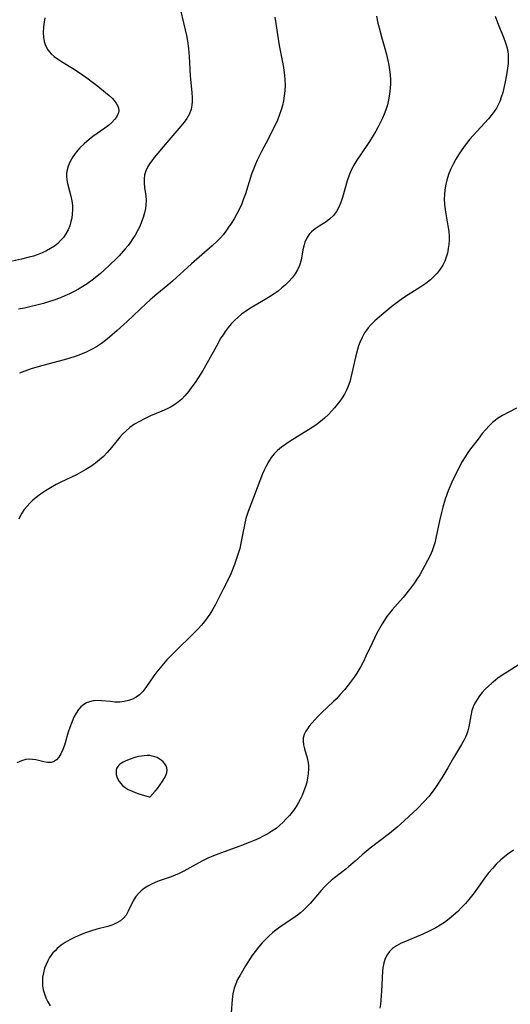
# Model space of a CAD drawing. Header units: inches. Extents: x 1073367 to 1082519, y 1569854 to 1574957.
# Tile 450 of 565: x 1078547 to 1078704, y 1574098 to 1574413. Entities that reach past the tile are written whole.
import ezdxf

# ---------------------------------------------------------------- set-up
doc = ezdxf.new("R2010")
doc.units = ezdxf.units.IN
doc.header["$MEASUREMENT"] = 0
doc.layers.add('CGG_CurvaNivelLidar_v1', color=7, linetype='Continuous', lineweight=30, true_color=0x008008)

msp = doc.modelspace()

# ---------------------------------------------------------------- linework, layer by layer
at = {"layer": 'CGG_CurvaNivelLidar_v1'}
for points in [[(1078597.7461, 1574417.8922, 72.5), (1078599.7624, 1574409.329, 72.5), (1078600.1395, 1574407.5281, 72.5), (1078600.4748, 1574405.7227, 72.5), (1078600.8171, 1574403.3843, 72.5), (1078601.0426, 1574400.7841, 72.5), (1078601.3751, 1574394.6162, 72.5), (1078601.4577, 1574393.5784, 72.5), (1078601.9242, 1574389.2102, 72.5), (1078602.0234, 1574387.7469, 72.5), (1078602.0279, 1574386.473, 72.5), (1078601.9241, 1574385.2287, 72.5), (1078601.6804, 1574384.0223, 72.5), (1078601.1117, 1574382.5044, 72.5), (1078600.3024, 1574381.06, 72.5), (1078599.3987, 1574379.7956, 72.5), (1078598.39, 1574378.5594, 72.5), (1078593.8606, 1574373.3535, 72.5), (1078589.8811, 1574368.5336, 72.5), (1078589.0968, 1574367.5113, 72.5), (1078588.3789, 1574366.4897, 72.5), (1078587.7478, 1574365.4602, 72.5), (1078587.1624, 1574364.2533, 72.5), (1078586.7788, 1574363.0144, 72.5), (1078586.6307, 1574361.7065, 72.5), (1078586.6672, 1574360.3565, 72.5), (1078586.8051, 1574359.019, 72.5), (1078587.1581, 1574356.275, 72.5), (1078587.2675, 1574354.883, 72.5), (1078587.2566, 1574353.4782, 72.5), (1078587.1194, 1574352.3041, 72.5), (1078586.8128, 1574350.8627, 72.5), (1078586.3825, 1574349.4203, 72.5), (1078585.851, 1574347.9814, 72.5), (1078585.2346, 1574346.551, 72.5), (1078584.5437, 1574345.1374, 72.5), (1078583.7744, 1574343.7491, 72.5), (1078583.076, 1574342.6301, 72.5), (1078582.3246, 1574341.5369, 72.5), (1078581.5246, 1574340.4702, 72.5), (1078580.6018, 1574339.3379, 72.5), (1078578.6377, 1574337.1492, 72.5), (1078577.7306, 1574336.2037, 72.5), (1078575.8492, 1574334.3313, 72.5), (1078573.8012, 1574332.4155, 72.5), (1078572.7048, 1574331.4499, 72.5), (1078571.5833, 1574330.5158, 72.5), (1078570.0478, 1574329.3334, 72.5), (1078568.4647, 1574328.2182, 72.5), (1078567.0852, 1574327.325, 72.5), (1078565.6739, 1574326.4848, 72.5), (1078564.2684, 1574325.7212, 72.5), (1078562.8361, 1574325.0085, 72.5), (1078561.3803, 1574324.3444, 72.5), (1078559.9026, 1574323.7295, 72.5), (1078557.8326, 1574322.9666, 72.5), (1078556.162, 1574322.4203, 72.5), (1078554.4759, 1574321.9177, 72.5), (1078552.7776, 1574321.4532, 72.5), (1078549.7756, 1574320.7257, 72.5), (1078548.4764, 1574320.4512, 72.5), (1078546.5401, 1574320.0938, 72.5)], [(1078554.9646, 1574413.2072, 72), (1078554.6832, 1574411.7438, 72), (1078554.4937, 1574410.29, 72), (1078554.4022, 1574408.3869, 72), (1078554.4778, 1574406.9859, 72), (1078554.7076, 1574405.6421, 72), (1078555.1281, 1574404.3757, 72), (1078555.9249, 1574402.9781, 72), (1078556.9944, 1574401.717, 72), (1078557.9497, 1574400.8507, 72), (1078559.0045, 1574400.0478, 72), (1078560.2795, 1574399.2035, 72), (1078564.2822, 1574396.7675, 72), (1078566.977, 1574395.0043, 72), (1078568.3563, 1574394.0399, 72), (1078570.6387, 1574392.3332, 72), (1078571.9192, 1574391.3361, 72), (1078574.3594, 1574389.3489, 72), (1078575.4926, 1574388.3634, 72), (1078576.5192, 1574387.3785, 72), (1078577.3922, 1574386.3801, 72), (1078577.8736, 1574385.6804, 72), (1078578.2368, 1574384.9677, 72), (1078578.4564, 1574384.265, 72), (1078578.528, 1574383.5571, 72), (1078578.4397, 1574382.8522, 72), (1078578.2044, 1574382.1558, 72), (1078577.7846, 1574381.3896, 72), (1078577.2235, 1574380.6472, 72), (1078576.3193, 1574379.7215, 72), (1078575.2648, 1574378.8266, 72), (1078574.1057, 1574377.946, 72), (1078570.3157, 1574375.2287, 72), (1078569.1231, 1574374.3186, 72), (1078567.4739, 1574372.9142, 72), (1078566.1636, 1574371.6072, 72), (1078564.9762, 1574370.2241, 72), (1078563.9308, 1574368.7782, 72), (1078563.0577, 1574367.2825, 72), (1078562.3881, 1574365.7448, 72), (1078562.0517, 1574364.588, 72), (1078561.878, 1574363.4149, 72), (1078561.8717, 1574362.4307, 72), (1078561.9709, 1574361.437, 72), (1078562.2003, 1574360.2006, 72), (1078563.2285, 1574356.1982, 72), (1078563.5498, 1574354.6926, 72), (1078563.7527, 1574353.1712, 72), (1078563.7953, 1574351.8468, 72), (1078563.7188, 1574350.5216, 72), (1078563.5338, 1574349.2052, 72), (1078563.2877, 1574348.0701, 72), (1078562.8782, 1574346.7063, 72), (1078562.3462, 1574345.392, 72), (1078561.6807, 1574344.1464, 72), (1078560.8995, 1574343.0227, 72), (1078559.9981, 1574341.982, 72), (1078559.0451, 1574341.072, 72), (1078558.0047, 1574340.2453, 72), (1078556.7898, 1574339.4523, 72), (1078555.4973, 1574338.7503, 72), (1078554.1439, 1574338.1255, 72), (1078552.5423, 1574337.4936, 72), (1078551.2735, 1574337.0559, 72), (1078549.9826, 1574336.6582, 72), (1078547.5132, 1574336.0163, 72), (1078544.6621, 1574335.4174, 72)], [(1078698.7614, 1574413.7268, 74), (1078699.5475, 1574411.6436, 74), (1078701.5262, 1574406.6791, 74), (1078701.9852, 1574405.4589, 74), (1078702.3853, 1574404.2402, 74), (1078702.6892, 1574403.0094, 74), (1078702.8851, 1574401.5576, 74), (1078702.9375, 1574400.0784, 74), (1078702.8795, 1574398.5784, 74), (1078702.6516, 1574396.4007, 74), (1078702.4241, 1574394.9322, 74), (1078701.8661, 1574392.144, 74), (1078701.1714, 1574389.3423, 74), (1078700.7349, 1574387.8784, 74), (1078700.2206, 1574386.4526, 74), (1078699.7438, 1574385.37, 74), (1078699.1903, 1574384.3269, 74), (1078698.4665, 1574383.2012, 74), (1078697.8357, 1574382.3464, 74), (1078696.6136, 1574380.8774, 74), (1078691.7285, 1574375.6053, 74), (1078690.6504, 1574374.3587, 74), (1078689.6175, 1574373.0766, 74), (1078688.8494, 1574372.0433, 74), (1078687.9393, 1574370.7254, 74), (1078687.0771, 1574369.3793, 74), (1078686.2622, 1574368.0099, 74), (1078685.4973, 1574366.6206, 74), (1078684.6479, 1574364.9055, 74), (1078683.9235, 1574363.1504, 74), (1078683.3602, 1574361.3416, 74), (1078682.9462, 1574359.4939, 74), (1078682.7308, 1574358.1401, 74), (1078682.5886, 1574356.7781, 74), (1078682.5233, 1574355.1854, 74), (1078682.5766, 1574353.593, 74), (1078682.7739, 1574351.8568, 74), (1078683.6951, 1574346.6875, 74), (1078683.9271, 1574345.0232, 74), (1078684.0542, 1574343.3609, 74), (1078684.0542, 1574342.0466, 74), (1078683.9661, 1574340.7405, 74), (1078683.7953, 1574339.4478, 74), (1078683.5099, 1574338.032, 74), (1078683.1371, 1574336.6972, 74), (1078682.661, 1574335.4046, 74), (1078682.0684, 1574334.1671, 74), (1078681.2463, 1574332.8493, 74), (1078680.2809, 1574331.6146, 74), (1078679.2374, 1574330.5021, 74), (1078678.0991, 1574329.4599, 74), (1078676.6089, 1574328.281, 74), (1078675.0321, 1574327.1808, 74), (1078669.8088, 1574323.9026, 74), (1078668.7097, 1574323.1648, 74), (1078667.0444, 1574321.9494, 74), (1078665.7515, 1574320.9365, 74), (1078663.2317, 1574318.8516, 74), (1078661.7875, 1574317.6154, 74), (1078660.3909, 1574316.3574, 74), (1078659.0749, 1574315.0539, 74), (1078658.2294, 1574314.1073, 74), (1078657.631, 1574313.3518, 74), (1078657.0846, 1574312.5634, 74), (1078656.247, 1574311.0562, 74), (1078655.5632, 1574309.4532, 74), (1078655.1751, 1574308.3479, 74), (1078654.8249, 1574307.219, 74), (1078654.1492, 1574304.7068, 74), (1078652.7042, 1574298.2936, 74), (1078652.3152, 1574296.883, 74), (1078651.8564, 1574295.5086, 74), (1078651.3003, 1574294.1834, 74), (1078650.6405, 1574292.9414, 74), (1078649.8848, 1574291.7463, 74), (1078649.1426, 1574290.7011, 74), (1078648.3548, 1574289.6778, 74), (1078647.4557, 1574288.585, 74), (1078646.516, 1574287.5178, 74), (1078645.5343, 1574286.4824, 74), (1078644.3028, 1574285.2975, 74), (1078643.0029, 1574284.1809, 74), (1078641.5451, 1574283.0783, 74), (1078639.1778, 1574281.4955, 74), (1078633.2728, 1574277.9003, 74), (1078631.8706, 1574276.967, 74), (1078630.5291, 1574275.981, 74), (1078629.2719, 1574274.922, 74), (1078628.2426, 1574273.8948, 74), (1078627.2357, 1574272.6588, 74), (1078626.3659, 1574271.3224, 74), (1078625.6028, 1574269.9047, 74), (1078625.0353, 1574268.6952, 74), (1078624.5058, 1574267.4552, 74), (1078619.8775, 1574255.3914, 74), (1078619.1869, 1574253.2463, 74), (1078618.6718, 1574251.1405, 74), (1078617.6742, 1574245.8494, 74), (1078617.1872, 1574243.669, 74), (1078616.5305, 1574241.3992, 74), (1078615.529, 1574238.5532, 74), (1078614.3214, 1574235.5028, 74), (1078613.6019, 1574233.8896, 74), (1078611.8016, 1574230.4159, 74), (1078609.4502, 1574225.7524, 74), (1078608.621, 1574224.2205, 74), (1078607.6866, 1574222.6765, 74), (1078606.8349, 1574221.4495, 74), (1078605.9165, 1574220.2618, 74), (1078604.9431, 1574219.1078, 74), (1078603.924, 1574217.9834, 74), (1078602.7649, 1574216.7813, 74), (1078596.2532, 1574210.4159, 74), (1078593.9507, 1574208.0169, 74), (1078592.8457, 1574206.7806, 74), (1078591.7828, 1574205.5238, 74), (1078590.7673, 1574204.2493, 74), (1078589.807, 1574202.9596, 74), (1078587.1904, 1574199.1663, 74), (1078586.2263, 1574197.9629, 74), (1078585.1625, 1574196.9061, 74), (1078584.0937, 1574196.1246, 74), (1078582.927, 1574195.5002, 74), (1078581.6834, 1574195.032, 74), (1078580.2863, 1574194.7057, 74), (1078578.8491, 1574194.5502, 74), (1078577.9834, 1574194.5359, 74), (1078577.3133, 1574194.5626, 74), (1078575.8948, 1574194.6891, 74), (1078573.0761, 1574194.9952, 74), (1078571.6957, 1574195.0435, 74), (1078570.4139, 1574194.9455, 74), (1078569.1884, 1574194.6697, 74), (1078568.2367, 1574194.2865, 74), (1078567.3548, 1574193.7619, 74), (1078566.486, 1574193.0355, 74), (1078565.7142, 1574192.1685, 74), (1078564.9251, 1574191.0005, 74), (1078564.2391, 1574189.7094, 74), (1078563.6306, 1574188.3308, 74), (1078562.8967, 1574186.3722, 74), (1078562.426, 1574184.9464, 74), (1078561.1869, 1574180.8175, 74), (1078560.675, 1574179.3696, 74), (1078560.094, 1574178.0525, 74), (1078559.4241, 1574176.9171, 74), (1078558.6746, 1574176.0639, 74), (1078558.0445, 1574175.6241, 74), (1078557.5901, 1574175.4213, 74), (1078556.9632, 1574175.2648, 74), (1078555.772, 1574175.2488, 74), (1078554.5904, 1574175.4502, 74), (1078552.0811, 1574176.0429, 74), (1078551.0422, 1574176.2023, 74), (1078549.9873, 1574176.2593, 74), (1078548.9293, 1574176.1795, 74), (1078547.4454, 1574175.7979, 74), (1078545.9538, 1574175.1788, 74)], [(1078660.9221, 1574413.6969, 73.5), (1078661.3427, 1574411.4513, 73.5), (1078661.6802, 1574410.0043, 73.5), (1078662.4565, 1574407.1268, 73.5), (1078663.5452, 1574403.4002, 73.5), (1078664.0555, 1574401.4982, 73.5), (1078664.5087, 1574399.5878, 73.5), (1078664.8165, 1574398.071, 73.5), (1078665.0693, 1574396.5513, 73.5), (1078665.258, 1574394.9945, 73.5), (1078665.3575, 1574393.437, 73.5), (1078665.3571, 1574392.0507, 73.5), (1078665.2791, 1574390.6666, 73.5), (1078665.0664, 1574388.8187, 73.5), (1078664.7369, 1574386.9861, 73.5), (1078664.3383, 1574385.3543, 73.5), (1078663.8372, 1574383.7487, 73.5), (1078663.3312, 1574382.4202, 73.5), (1078662.7605, 1574381.1118, 73.5), (1078662.1385, 1574379.8201, 73.5), (1078661.4006, 1574378.4024, 73.5), (1078660.6217, 1574377.001, 73.5), (1078659.8076, 1574375.6163, 73.5), (1078658.587, 1574373.6656, 73.5), (1078655.5151, 1574369.0882, 73.5), (1078654.6007, 1574367.6697, 73.5), (1078653.674, 1574366.119, 73.5), (1078652.8338, 1574364.5393, 73.5), (1078652.1091, 1574362.9219, 73.5), (1078651.4554, 1574361.0562, 73.5), (1078649.9961, 1574355.7573, 73.5), (1078649.7084, 1574354.8568, 73.5), (1078649.3884, 1574353.9777, 73.5), (1078648.8297, 1574352.7067, 73.5), (1078648.0463, 1574351.3178, 73.5), (1078647.1158, 1574350.0626, 73.5), (1078645.998, 1574348.9325, 73.5), (1078644.7613, 1574347.967, 73.5), (1078642.5209, 1574346.5747, 73.5), (1078641.2392, 1574345.726, 73.5), (1078640.0723, 1574344.7568, 73.5), (1078639.5147, 1574344.1615, 73.5), (1078639.0186, 1574343.5148, 73.5), (1078638.3783, 1574342.4098, 73.5), (1078638.0196, 1574341.552, 73.5), (1078637.7371, 1574340.6549, 73.5), (1078637.3896, 1574339.0652, 73.5), (1078636.8092, 1574335.7976, 73.5), (1078636.307, 1574334.0709, 73.5), (1078635.6825, 1574332.711, 73.5), (1078634.8838, 1574331.4052, 73.5), (1078633.9431, 1574330.1515, 73.5), (1078632.884, 1574328.9508, 73.5), (1078631.8069, 1574327.8827, 73.5), (1078630.6566, 1574326.8619, 73.5), (1078629.444, 1574325.8886, 73.5), (1078628.1765, 1574324.9658, 73.5), (1078626.7314, 1574324.0165, 73.5), (1078625.3565, 1574323.1873, 73.5), (1078621.1755, 1574320.7585, 73.5), (1078620.0787, 1574320.0669, 73.5), (1078619.0088, 1574319.3399, 73.5), (1078617.8107, 1574318.4438, 73.5), (1078616.6621, 1574317.4906, 73.5), (1078615.5675, 1574316.4802, 73.5), (1078614.4883, 1574315.363, 73.5), (1078613.477, 1574314.1848, 73.5), (1078612.5384, 1574312.9465, 73.5), (1078611.8536, 1574311.931, 73.5), (1078611.2066, 1574310.8856, 73.5), (1078609.7247, 1574308.2534, 73.5), (1078607.2378, 1574303.6449, 73.5), (1078605.3917, 1574300.4978, 73.5), (1078603.9038, 1574298.1309, 73.5), (1078602.9388, 1574296.6627, 73.5), (1078601.9467, 1574295.2304, 73.5), (1078600.9128, 1574293.8506, 73.5), (1078599.6649, 1574292.3777, 73.5), (1078598.6698, 1574291.3772, 73.5), (1078597.6012, 1574290.4656, 73.5), (1078596.4574, 1574289.6533, 73.5), (1078595.2491, 1574288.9266, 73.5), (1078593.9905, 1574288.2704, 73.5), (1078592.3069, 1574287.4986, 73.5), (1078588.7127, 1574285.9562, 73.5), (1078586.8301, 1574285.0887, 73.5), (1078585.1599, 1574284.2406, 73.5), (1078583.5556, 1574283.3087, 73.5), (1078582.0478, 1574282.2568, 73.5), (1078580.7738, 1574281.1599, 73.5), (1078579.8026, 1574280.1772, 73.5), (1078578.8796, 1574279.1402, 73.5), (1078576.2085, 1574275.8555, 73.5), (1078574.849, 1574274.2556, 73.5), (1078573.6882, 1574273.0664, 73.5), (1078572.4467, 1574271.9462, 73.5), (1078571.1349, 1574270.8924, 73.5), (1078569.6406, 1574269.8237, 73.5), (1078568.0826, 1574268.8295, 73.5), (1078566.5657, 1574267.9595, 73.5), (1078565.0096, 1574267.1457, 73.5), (1078560.0075, 1574264.7702, 73.5), (1078558.5766, 1574264.0536, 73.5), (1078556.7176, 1574263.0295, 73.5), (1078555.1257, 1574262.0392, 73.5), (1078553.5941, 1574260.9805, 73.5), (1078552.1285, 1574259.8621, 73.5), (1078551.1151, 1574259.0149, 73.5), (1078550.1552, 1574258.1294, 73.5), (1078549.2641, 1574257.1953, 73.5), (1078548.3813, 1574256.0993, 73.5), (1078547.6152, 1574254.9315, 73.5), (1078547.1073, 1574253.97, 73.5), (1078546.6847, 1574252.967, 73.5)], [(1078628.4102, 1574413.4162, 73), (1078628.7481, 1574411.3683, 73), (1078629.8129, 1574404.3025, 73), (1078631.0275, 1574397.8967, 73), (1078631.2828, 1574396.405, 73), (1078631.493, 1574394.9035, 73), (1078631.6327, 1574393.4015, 73), (1078631.6799, 1574391.6314, 73), (1078631.6034, 1574389.8646, 73), (1078631.4291, 1574388.2431, 73), (1078631.1632, 1574386.6337, 73), (1078630.8463, 1574385.1953, 73), (1078630.4485, 1574383.7761, 73), (1078629.8037, 1574381.9661, 73), (1078629.2074, 1574380.5339, 73), (1078628.564, 1574379.1122, 73), (1078627.3471, 1574376.5961, 73), (1078626.2383, 1574374.4364, 73), (1078624.1531, 1574370.5038, 73), (1078622.7904, 1574367.7276, 73), (1078622.2294, 1574366.4655, 73), (1078621.5638, 1574364.8474, 73), (1078620.9598, 1574363.2098, 73), (1078618.9846, 1574356.9057, 73), (1078618.4431, 1574355.3191, 73), (1078617.8407, 1574353.7585, 73), (1078617.0944, 1574352.1014, 73), (1078616.2863, 1574350.5269, 73), (1078615.4103, 1574348.987, 73), (1078614.4741, 1574347.4818, 73), (1078613.6443, 1574346.2481, 73), (1078612.7716, 1574345.0455, 73), (1078611.851, 1574343.8802, 73), (1078610.9981, 1574342.8923, 73), (1078610.1042, 1574341.9401, 73), (1078608.3719, 1574340.2836, 73), (1078601.8275, 1574334.6032, 73), (1078595.7184, 1574329.0728, 73), (1078594.2615, 1574327.8053, 73), (1078590.7591, 1574324.9014, 73), (1078588.6117, 1574323.0678, 73), (1078587.3557, 1574321.9291, 73), (1078581.2177, 1574316.1401, 73), (1078578.0185, 1574313.2548, 73), (1078575.5614, 1574311.1233, 73), (1078574.3072, 1574310.1021, 73), (1078573.0183, 1574309.1352, 73), (1078571.4658, 1574308.1047, 73), (1078569.8536, 1574307.1762, 73), (1078568.1847, 1574306.3557, 73), (1078566.3809, 1574305.6115, 73), (1078564.6449, 1574304.9747, 73), (1078562.8812, 1574304.3868, 73), (1078561.0937, 1574303.8494, 73), (1078554.2605, 1574302.0826, 73), (1078552.418, 1574301.5775, 73), (1078550.5935, 1574301.0195, 73), (1078548.5678, 1574300.3052, 73), (1078546.8988, 1574299.645, 73)], [(1078705.5945, 1574288.4844, 74.5), (1078701.0831, 1574286.1401, 74.5), (1078699.565, 1574285.1945, 74.5), (1078698.7336, 1574284.5705, 74.5), (1078697.9389, 1574283.8919, 74.5), (1078696.8704, 1574282.8522, 74.5), (1078695.7467, 1574281.614, 74.5), (1078694.6655, 1574280.3131, 74.5), (1078693.3087, 1574278.592, 74.5), (1078691.288, 1574275.9579, 74.5), (1078690.3088, 1574274.6092, 74.5), (1078689.3747, 1574273.2265, 74.5), (1078688.0718, 1574271.0453, 74.5), (1078687.2365, 1574269.4874, 74.5), (1078686.4396, 1574267.9059, 74.5), (1078684.9778, 1574264.8292, 74.5), (1078684.3217, 1574263.333, 74.5), (1078683.7969, 1574262.0211, 74.5), (1078682.8579, 1574259.3515, 74.5), (1078682.0845, 1574256.7786, 74.5), (1078681.6398, 1574255.1107, 74.5), (1078681.0183, 1574252.453, 74.5), (1078679.8749, 1574246.9502, 74.5), (1078679.4993, 1574245.4727, 74.5), (1078678.9965, 1574243.8582, 74.5), (1078678.6197, 1574242.8535, 74.5), (1078677.9953, 1574241.4119, 74.5), (1078677.2069, 1574239.8068, 74.5), (1078676.3621, 1574238.2248, 74.5), (1078674.6644, 1574235.2248, 74.5), (1078673.8055, 1574233.8143, 74.5), (1078673.0563, 1574232.6849, 74.5), (1078671.4466, 1574230.4931, 74.5), (1078669.3874, 1574227.9835, 74.5), (1078665.9314, 1574224.0738, 74.5), (1078665.0102, 1574222.9533, 74.5), (1078664.1851, 1574221.863, 74.5), (1078663.4046, 1574220.7393, 74.5), (1078662.6703, 1574219.5833, 74.5), (1078661.8165, 1574218.0948, 74.5), (1078661.0174, 1574216.5696, 74.5), (1078659.4892, 1574213.4086, 74.5), (1078657.5032, 1574209.1644, 74.5), (1078656.6894, 1574207.5391, 74.5), (1078655.8336, 1574205.9366, 74.5), (1078654.5575, 1574203.7707, 74.5), (1078653.7019, 1574202.4652, 74.5), (1078652.8012, 1574201.1902, 74.5), (1078651.8604, 1574199.9446, 74.5), (1078650.6176, 1574198.411, 74.5), (1078649.3216, 1574196.927, 74.5), (1078647.9745, 1574195.4985, 74.5), (1078647.1796, 1574194.7084, 74.5), (1078643.3524, 1574191.1112, 74.5), (1078642.1496, 1574189.938, 74.5), (1078641.1396, 1574188.8983, 74.5), (1078640.1998, 1574187.856, 74.5), (1078639.3525, 1574186.8105, 74.5), (1078638.7864, 1574186.0154, 74.5), (1078638.2952, 1574185.2251, 74.5), (1078637.7658, 1574184.1529, 74.5), (1078637.4661, 1574183.069, 74.5), (1078637.4407, 1574182.0184, 74.5), (1078637.6036, 1574180.9204, 74.5), (1078637.9198, 1574179.621, 74.5), (1078638.7086, 1574176.7012, 74.5), (1078639.0253, 1574175.0869, 74.5), (1078639.1267, 1574174.2159, 74.5), (1078639.1698, 1574173.3349, 74.5), (1078639.0815, 1574171.6634, 74.5), (1078638.8784, 1574170.3163, 74.5), (1078638.5797, 1574168.9646, 74.5), (1078638.1996, 1574167.6144, 74.5), (1078637.7072, 1574166.1632, 74.5), (1078637.133, 1574164.732, 74.5), (1078636.7052, 1574163.802, 74.5), (1078635.9925, 1574162.4671, 74.5), (1078635.1917, 1574161.1723, 74.5), (1078634.3161, 1574159.9172, 74.5), (1078633.0359, 1574158.2972, 74.5), (1078632.0527, 1574157.1898, 74.5), (1078631.0165, 1574156.1316, 74.5), (1078629.9262, 1574155.1304, 74.5), (1078628.7776, 1574154.1969, 74.5), (1078627.4708, 1574153.2796, 74.5), (1078626.1196, 1574152.4561, 74.5), (1078624.7211, 1574151.6975, 74.5), (1078623.2862, 1574150.9906, 74.5), (1078621.8237, 1574150.3258, 74.5), (1078620.1841, 1574149.6329, 74.5), (1078617.1734, 1574148.4839, 74.5), (1078612.1713, 1574146.7299, 74.5), (1078610.4663, 1574146.1012, 74.5), (1078608.7832, 1574145.4302, 74.5), (1078607.0369, 1574144.6569, 74.5), (1078605.5528, 1574143.9328, 74.5), (1078604.0946, 1574143.1691, 74.5), (1078599.3454, 1574140.5443, 74.5), (1078597.8723, 1574139.8099, 74.5), (1078596.5695, 1574139.2427, 74.5), (1078595.2489, 1574138.7288, 74.5), (1078591.4863, 1574137.3852, 74.5), (1078590.2247, 1574136.893, 74.5), (1078589.0065, 1574136.3512, 74.5), (1078587.8656, 1574135.7506, 74.5), (1078586.7963, 1574135.0739, 74.5), (1078585.7634, 1574134.2725, 74.5), (1078584.8406, 1574133.384, 74.5), (1078584.0453, 1574132.4113, 74.5), (1078583.2016, 1574131.021, 74.5), (1078581.594, 1574127.6993, 74.5), (1078580.9178, 1574126.5114, 74.5), (1078580.0982, 1574125.4646, 74.5), (1078579.1144, 1574124.6409, 74.5), (1078577.9565, 1574123.9685, 74.5), (1078576.6597, 1574123.4118, 74.5), (1078575.0483, 1574122.8783, 74.5), (1078571.5896, 1574121.9389, 74.5), (1078569.8139, 1574121.422, 74.5), (1078568.2996, 1574120.9088, 74.5), (1078567.057, 1574120.4472, 74.5), (1078564.6034, 1574119.4208, 74.5), (1078562.8906, 1574118.5752, 74.5), (1078561.4817, 1574117.747, 74.5), (1078560.1504, 1574116.8225, 74.5), (1078558.9146, 1574115.7997, 74.5), (1078558.2052, 1574115.1121, 74.5), (1078557.5477, 1574114.3829, 74.5), (1078556.4894, 1574112.9334, 74.5), (1078555.8571, 1574111.8258, 74.5), (1078555.3217, 1574110.6706, 74.5), (1078554.8797, 1574109.4796, 74.5), (1078554.4914, 1574108.0806, 74.5), (1078554.2475, 1574106.6709, 74.5), (1078554.1544, 1574105.2501, 74.5), (1078554.2281, 1574103.8312, 74.5), (1078554.4507, 1574102.5622, 74.5), (1078554.808, 1574101.3099, 74.5), (1078555.2842, 1574100.0794, 74.5), (1078555.9295, 1574098.7561, 74.5), (1078556.6763, 1574097.4607, 74.5)], [(1078706.7948, 1574206.7711, 75), (1078702.563, 1574204.132, 75), (1078700.9893, 1574203.1124, 75), (1078699.6619, 1574202.1831, 75), (1078698.8418, 1574201.5596, 75), (1078697.7194, 1574200.6401, 75), (1078696.6443, 1574199.6789, 75), (1078695.6245, 1574198.6764, 75), (1078694.6706, 1574197.6313, 75), (1078693.7939, 1574196.5398, 75), (1078693.0072, 1574195.4043, 75), (1078692.3241, 1574194.2251, 75), (1078691.7634, 1574193.0003, 75), (1078691.3679, 1574191.83, 75), (1078690.9704, 1574190.1305, 75), (1078690.3412, 1574186.6673, 75), (1078690.0276, 1574185.3845, 75), (1078689.6213, 1574184.1254, 75), (1078689.28, 1574183.2843, 75), (1078688.8909, 1574182.4592, 75), (1078688.0683, 1574180.9585, 75), (1078685.4808, 1574176.7203, 75), (1078683.626, 1574173.4897, 75), (1078681.7247, 1574170.3113, 75), (1078679.9426, 1574167.5442, 75), (1078678.9994, 1574166.1972, 75), (1078677.5865, 1574164.3743, 75), (1078676.1319, 1574162.7308, 75), (1078673.8612, 1574160.4346, 75), (1078669.8567, 1574156.6597, 75), (1078667.4889, 1574154.5628, 75), (1078664.9895, 1574152.5105, 75), (1078658.8663, 1574147.8314, 75), (1078657.5746, 1574146.7822, 75), (1078656.3122, 1574145.7047, 75), (1078654.0881, 1574143.7253, 75), (1078652.0777, 1574141.9915, 75), (1078651.0513, 1574141.1599, 75), (1078647.5103, 1574138.4425, 75), (1078646.409, 1574137.5334, 75), (1078645.3467, 1574136.5822, 75), (1078644.2656, 1574135.51, 75), (1078643.2331, 1574134.3904, 75), (1078639.6393, 1574130.1502, 75), (1078638.6378, 1574129.0787, 75), (1078637.5844, 1574128.0578, 75), (1078636.6287, 1574127.229, 75), (1078635.6325, 1574126.4439, 75), (1078634.145, 1574125.3779, 75), (1078631.0842, 1574123.3356, 75), (1078628.8758, 1574121.7783, 75), (1078627.6686, 1574120.8181, 75), (1078626.5081, 1574119.7995, 75), (1078625.3957, 1574118.727, 75), (1078624.3356, 1574117.6024, 75), (1078623.1951, 1574116.2584, 75), (1078622.1218, 1574114.8613, 75), (1078621.1105, 1574113.423, 75), (1078619.0717, 1574110.247, 75), (1078617.2854, 1574107.3349, 75), (1078616.5156, 1574105.9239, 75), (1078615.8971, 1574104.5521, 75), (1078615.4132, 1574103.1393, 75), (1078615.0245, 1574101.3686, 75), (1078614.7973, 1574099.5576, 75), (1078614.4687, 1574095.2439, 75)], [(1078704.6413, 1574147.2275, 75.5), (1078703.2329, 1574146.264, 75.5), (1078701.8754, 1574145.2393, 75.5), (1078700.5754, 1574144.1502, 75.5), (1078699.064, 1574142.7049, 75.5), (1078697.8998, 1574141.4181, 75.5), (1078696.7967, 1574140.0686, 75.5), (1078695.7343, 1574138.6763, 75.5), (1078692.0563, 1574133.6418, 75.5), (1078690.3831, 1574131.5017, 75.5), (1078689.2503, 1574130.1743, 75.5), (1078688.0668, 1574128.8954, 75.5), (1078686.8118, 1574127.653, 75.5), (1078685.5078, 1574126.4654, 75.5), (1078684.0634, 1574125.2584, 75.5), (1078682.5606, 1574124.1303, 75.5), (1078681.1949, 1574123.2239, 75.5), (1078679.7823, 1574122.3918, 75.5), (1078678.1042, 1574121.5216, 75.5), (1078675.6642, 1574120.4095, 75.5), (1078670.1019, 1574118.0824, 75.5), (1078668.7944, 1574117.4835, 75.5), (1078667.3021, 1574116.6952, 75.5), (1078665.9725, 1574115.7723, 75.5), (1078665.0394, 1574114.8593, 75.5), (1078664.2667, 1574113.8152, 75.5), (1078663.6656, 1574112.6555, 75.5), (1078663.1961, 1574111.2021, 75.5), (1078662.9161, 1574109.6467, 75.5), (1078662.8153, 1574108.6617, 75.5), (1078662.6863, 1574106.3217, 75.5), (1078662.5223, 1574102.1776, 75.5), (1078662.3026, 1574099.3436, 75.5), (1078662.1415, 1574098.053, 75.5), (1078661.9194, 1574096.7119, 75.5)]]:
    msp.add_polyline3d(points, dxfattribs=at)
msp.add_polyline3d([(1078588.5, 1574164.1271, 74.5), (1078590.1775, 1574166.0435, 74.5), (1078590.9345, 1574166.9639, 74.5), (1078591.71, 1574167.9728, 74.5), (1078592.4456, 1574169.0273, 74.5), (1078593.0881, 1574170.0902, 74.5), (1078593.5831, 1574171.0985, 74.5), (1078593.8852, 1574171.9937, 74.5), (1078593.9929, 1574172.7845, 74.5), (1078593.9288, 1574173.5414, 74.5), (1078593.6788, 1574174.2222, 74.5), (1078593.277, 1574174.8597, 74.5), (1078592.7599, 1574175.4504, 74.5), (1078592.1521, 1574175.9859, 74.5), (1078591.468, 1574176.4528, 74.5), (1078590.7726, 1574176.812, 74.5), (1078590.0328, 1574177.0983, 74.5), (1078589.2598, 1574177.309, 74.5), (1078588.4617, 1574177.4356, 74.5), (1078587.5815, 1574177.47, 74.5), (1078586.6875, 1574177.4173, 74.5), (1078585.7865, 1574177.2971, 74.5), (1078584.8849, 1574177.1222, 74.5), (1078583.9898, 1574176.9013, 74.5), (1078582.2357, 1574176.3535, 74.5), (1078581.3906, 1574176.0344, 74.5), (1078580.5805, 1574175.684, 74.5), (1078579.9704, 1574175.3785, 74.5), (1078579.4031, 1574175.0425, 74.5), (1078578.8925, 1574174.6667, 74.5), (1078578.5523, 1574174.3481, 74.5), (1078578.2622, 1574173.9988, 74.5), (1078578.0444, 1574173.647, 74.5), (1078577.878, 1574173.2718, 74.5), (1078577.7406, 1574172.7595, 74.5), (1078577.6867, 1574172.2251, 74.5), (1078577.7428, 1574171.4541, 74.5), (1078577.9314, 1574170.6768, 74.5), (1078578.2364, 1574169.9118, 74.5), (1078578.6532, 1574169.1795, 74.5), (1078579.1771, 1574168.5029, 74.5), (1078579.8028, 1574167.8744, 74.5), (1078580.6185, 1574167.2544, 74.5), (1078581.6092, 1574166.661, 74.5), (1078582.6751, 1574166.1422, 74.5), (1078583.7964, 1574165.6784, 74.5), (1078584.9154, 1574165.27, 74.5), (1078588.239, 1574164.233, 74.5)], close=True, dxfattribs=at)

doc.saveas('drawing.dxf')
